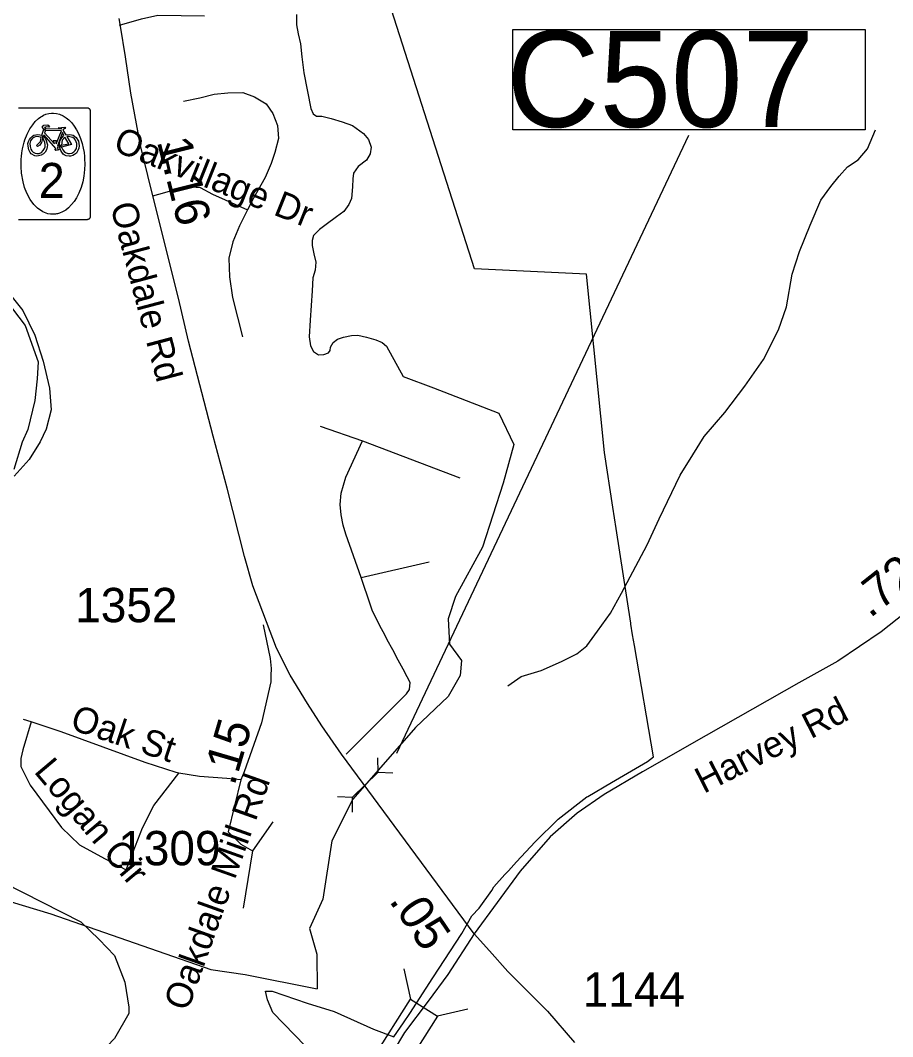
# Model space of a CAD drawing. Extents: x 1662474 to 1856135, y 779280 to 917889.
# Drawn here: x 1724654 to 1727828, y 812521 to 816221 of the extents above; entities that cross this region are included whole.
import ezdxf

# ---------------------------------------------------------------- set-up
doc = ezdxf.new("R2010")
doc.units = 0
for name, color, linetype in [('Exist Boundary Political City Limit New', 7, 'Continuous'), ('Exist Hydrographic Creek Single Shore', 7, 'Continuous'), ('Exist Hydrographic Misc Water Feature', 7, 'Continuous'), ('Exist Road Non-System Type 51', 7, 'Continuous'), ('Exist Road Non-System Type 51 Label', 7, 'Continuous'), ('Exist Road Primary NC Shield Bike CELL', 7, 'Continuous'), ('Exist Road Primary NC Shield Bike NC Label', 7, 'Continuous'), ('Exist Road Secondary Mileage Hundredths English Label', 7, 'Continuous'), ('Exist Road Secondary Mileage Tenths English Label', 7, 'Continuous'), ('Exist Road Secondary Structure Culvert CELL', 7, 'Continuous'), ('Exist Road Secondary Structure Culvert Number Label', 7, 'Continuous'), ('Exist Road Secondary Structure Standard Bridge CELL', 7, 'Continuous'), ('Exist Road Secondary Type 51 Attributed', 7, 'Continuous'), ('Exist Road Secondary Type 51 Label', 7, 'Continuous'), ('Exist Road Secondary Type 51 Number Label', 7, 'Continuous'), ('Map Preparation Boundary City Limit Buffer Line', 7, 'Continuous')]:
    doc.layers.add(name, color=color, linetype=linetype)

msp = doc.modelspace()

# ---------------------------------------------------------------- linework, layer by layer
at = {"layer": 'Exist Boundary Political City Limit New'}
for points in [[(1726459.6, 813157.9), (1726527.9, 813230.8), (1726611.2, 813313), (1726715.9, 813394.5), (1726719.1, 813395.2), (1726805.5, 813446.8), (1726936.2, 813522.7), (1726958.2, 813540), (1726888.6, 813945.2), (1726882, 813983.7), (1726875.9, 814022.9), (1726875.4, 814026.2), (1726821.9, 814371.1), (1726810.1, 814449.4), (1726780.2, 814648.4), (1726714.2, 815297.2), (1726306.2, 815316), (1725923.5, 816514.5)], [(1724598.5, 815205.9), (1724671.1, 815110.1), (1724718.4, 814977.8), (1724715.5, 814916.4), (1724706.8, 814837.4), (1724680.4, 814732.1), (1724659.9, 814685.2), (1724630.6, 814585.8)], [(1725730.1, 812446.8), (1725573.2, 812608.6), (1725553.8, 812655.5), (1725545.6, 812687.3), (1725570.4, 812686.8), (1725697.1, 812642.6), (1725796.4, 812612.4), (1725939.6, 812548.4), (1726013.2, 812520.2), (1726048.6, 812572), (1726071.4, 812605.4), (1726155.4, 812734.9), (1726260.8, 812897.2), (1726296.6, 812960.6), (1726323.8, 812988.5), (1726369.5, 813053.9), (1726377.1, 813067.2), (1726417.4, 813111.6), (1726429.9, 813125.2), (1726459.6, 813157.9)], [(1724592.6, 813082.2), (1724873.5, 812938.9), (1724940.8, 812874.6), (1724996.4, 812816.1), (1725034.4, 812719.5), (1725049, 812628.8), (1725049, 812605.4), (1724996.4, 812514.8), (1724943.6, 812459.2), (1724885.1, 812441.6), (1724823.8, 812438.7), (1724759.4, 812427), (1724730.1, 812427), (1724645.2, 812362.6)]]:
    msp.add_lwpolyline(points, dxfattribs=at)
at = {"layer": 'Exist Hydrographic Creek Single Shore'}
for points in [[(1725658.2, 816242.2), (1725658.2, 816204.6), (1725664.6, 816172.6), (1725673, 816135.4), (1725677.8, 816087.9), (1725685, 816030.6), (1725710.5, 815900.2), (1725719.5, 815880.5), (1725731.5, 815872.4), (1725751.5, 815871.9), (1725785.4, 815864.2), (1725825, 815852.2), (1725863, 815838), (1725902.4, 815808.9), (1725920.8, 815787.6), (1725930.8, 815759.8), (1725926.5, 815735.4), (1725913.4, 815711.5), (1725883.2, 815688.9), (1725866.4, 815665), (1725863.2, 815644), (1725862, 815615.4), (1725859.1, 815572.4), (1725849.4, 815550.9), (1725831, 815524.9), (1725804.2, 815506.2), (1725766.6, 815477.4), (1725742.2, 815459.8), (1725721, 815437.5), (1725715.2, 815419.6), (1725715.2, 815401.8), (1725721.8, 815371.6), (1725729.1, 815341.1), (1725727, 815311.8), (1725718.6, 815284.2), (1725716.2, 815236.9), (1725708.1, 815129.1), (1725704.8, 815068.4), (1725709.5, 815036.7), (1725721.2, 815015.4), (1725738.4, 815003.4), (1725757.8, 815004.1), (1725775.1, 815010.9), (1725781.4, 815019.6), (1725782.4, 815031.9), (1725791.9, 815048.2), (1725807.4, 815060.6), (1725829.4, 815067.7), (1725858.8, 815074.2), (1725882.4, 815074.5), (1725913.4, 815067.9), (1725948, 815058.2), (1725970.6, 815048.5), (1725986.9, 815035.1), (1726047.5, 814924.4), (1726157.8, 814883.1), (1726395.2, 814790.8), (1726449.4, 814677.1), (1726411.5, 814536.2), (1726335.8, 814302.9), (1726237.8, 814123.9), (1726210.8, 814042.2), (1726216, 813950.1), (1726259.4, 813890.2), (1726254.1, 813836.2), (1726210.5, 813760.1), (1726091.4, 813646.2), (1725863.2, 813385.8), (1725787.4, 813234.1), (1725754.9, 813022.3), (1725705.8, 812914.4), (1725732.2, 812821.2), (1725734.4, 812695.2)], [(1724608.8, 815231.9), (1724663.2, 815164.5), (1724706.1, 815074.8), (1724737.2, 814980), (1724759.6, 814882.4), (1724765.9, 814803.1), (1724747.8, 814733), (1724725.5, 814686.3), (1724685.6, 814622.5), (1724630.8, 814561.6)], [(1724132.9, 813654.6), (1724167, 813529.9), (1724270.6, 813327.2), (1724377.8, 813160.9), (1724481.4, 813051.4), (1724567.2, 813028.1), (1724764.6, 812968.2), (1725347.2, 812765.6), (1725471.9, 812747.2), (1725734.4, 812695.2)]]:
    msp.add_lwpolyline(points, dxfattribs=at)
at = {"layer": 'Exist Hydrographic Misc Water Feature'}
msp.add_lwpolyline([(1726428.4, 813798.9), (1726476.6, 813832.5), (1726548.8, 813853.9), (1726623.2, 813887.2), (1726679.4, 813914.6), (1726715.7, 813944.3), (1726754.3, 813997.9), (1726801, 814063.5), (1726841.6, 814135.2), (1726935.3, 814312.3), (1726978.2, 814405.9), (1727055.7, 814565.2), (1727100.6, 814638.9), (1727143, 814706.4), (1727218.1, 814793.7), (1727290.9, 814889.1), (1727357.9, 814986.5), (1727412.9, 815094), (1727441.8, 815177.7), (1727462.9, 815297.6), (1727489.6, 815379.4), (1727528.5, 815475), (1727567.3, 815566.7), (1727603.8, 815616.3), (1727634.3, 815654.1), (1727664.7, 815687.9), (1727702.8, 815713.4), (1727737.3, 815753.2), (1727766, 815822.9)], dxfattribs=at)
at = {"layer": 'Exist Road Non-System Type 51'}
for p, q in [((1725745.1, 814743.2), (1725898.9, 814690.5)), ((1725898.9, 814690.5), (1726253.2, 814555.4)), ((1725893.6, 814192.4), (1726142, 814250.1)), ((1724693.1, 813667.7), (1724665.4, 813676.4)), ((1725572.6, 813302.9), (1725498.9, 813197.1)), ((1725498.9, 813197.1), (1725464.9, 812988.4))]:
    msp.add_line(p, q, dxfattribs=at)
for points in [[(1725014.8, 816203.1), (1725095, 816226.9), (1725154.4, 816239.9), (1725324.4, 816237.7)], [(1725247.5, 815926.4), (1725306.9, 815938.8), (1725358.9, 815951.9), (1725408.9, 815957.7), (1725463, 815957.9), (1725505.5, 815942.9), (1725548.4, 815916.7), (1725572.4, 815881.5), (1725589.2, 815838.8), (1725592.9, 815790.4), (1725579.8, 815740.6), (1725566.9, 815699.4), (1725544.6, 815649.5), (1725501.9, 815573.2), (1725480.9, 815530.9)], [(1725135.4, 815582.6), (1725179.9, 815594.2), (1725211.9, 815604.4), (1725242, 815608.9), (1725247, 815610.7), (1725278.8, 815615.4), (1725308.6, 815612), (1725353, 815587.9), (1725480.9, 815530.9)], [(1725480.9, 815530.9), (1725451.8, 815472.6), (1725427.6, 815414.9), (1725412.6, 815355.4), (1725414.4, 815287.1), (1725425.8, 815212.5), (1725461.9, 815069.2)], [(1725893.6, 814192.4), (1725838.9, 814350.4), (1725829.1, 814383.9), (1725821.2, 814420.4), (1725817.9, 814459), (1725821, 814499.2), (1725837.8, 814558.2), (1725898.9, 814690.5)], [(1725839.6, 813549.6), (1726043.6, 813753.2), (1726059.1, 813769.8), (1726070.1, 813785.5), (1726072.4, 813810.2), (1726061.9, 813830.9), (1726047, 813858.8), (1726028.4, 813892.1), (1726008.9, 813929.4), (1725989, 813966.4), (1725979.8, 813983.9), (1725962.5, 814017.2), (1725934.6, 814074.2), (1725928.1, 814092.6), (1725893.6, 814192.4)], [(1725537.5, 814020.2), (1725563.5, 813897.9), (1725566.1, 813861.4), (1725565.9, 813835.7), (1725565.9, 813813.4), (1725530.8, 813664), (1725468, 813484.8), (1725456.1, 813455.9)], [(1724693.1, 813667.7), (1724663.2, 813565.4), (1724655.6, 813534.1), (1724655.9, 813504.9), (1724689.2, 813436.4), (1724802.9, 813282.1), (1724869.1, 813219.7), (1724959.4, 813169.2), (1725038.6, 813128.6), (1725098.4, 813281.9), (1725139.9, 813362.9), (1725231, 813480.8)], [(1725231, 813480.8), (1725220.5, 813482.9), (1725108.4, 813519.1), (1724801.9, 813630.9), (1724693.1, 813667.7)], [(1725456.1, 813455.9), (1725405, 813461.4), (1725305.2, 813468.4), (1725231, 813480.8)], [(1725456.1, 813455.9), (1725410.2, 813266.4), (1725455.9, 813222), (1725498.9, 813197.1)]]:
    msp.add_lwpolyline(points, dxfattribs=at)
at = {"layer": 'Exist Road Primary NC Shield Bike CELL'}
msp.add_lwpolyline([(1724647.5, 815902.9), (1724680.5, 815902.9), (1724863.9, 815902.9), (1724897, 815902.8), (1724898.1, 815902.7), (1724898.8, 815902.6), (1724899.5, 815902.5), (1724900.3, 815902.3), (1724901, 815902), (1724902.3, 815901.4), (1724902.9, 815901), (1724903.5, 815900.5), (1724904.2, 815899.9), (1724905.2, 815898.9), (1724905.8, 815898.1), (1724906.1, 815897.7), (1724906.3, 815897.3), (1724906.6, 815896.8), (1724906.7, 815896.4), (1724907, 815895.9), (1724907.2, 815895.2), (1724907.4, 815894.2), (1724907.6, 815893.3), (1724907.6, 815893), (1724907.7, 815892.6), (1724907.7, 815859.1), (1724907.7, 815539.2), (1724907.7, 815506.1), (1724907.6, 815505), (1724907.5, 815504.3), (1724907.3, 815503.6), (1724907.1, 815502.8), (1724906.9, 815502.1), (1724906.2, 815500.8), (1724905.8, 815500.2), (1724905.4, 815499.6), (1724904.7, 815498.8), (1724904.3, 815498.4), (1724903.7, 815497.9), (1724903.4, 815497.7), (1724902.9, 815497.3), (1724902.5, 815497), (1724902.1, 815496.8), (1724901.6, 815496.5), (1724900.7, 815496.1), (1724900, 815495.9), (1724899.1, 815495.6), (1724898.6, 815495.6), (1724898.2, 815495.5), (1724897.8, 815495.5), (1724897.4, 815495.4), (1724896.9, 815495.4), (1724863.9, 815495.4), (1724680.5, 815495.4), (1724647.6, 815495.4)], dxfattribs=at)
for points in [[(1724772.2, 815514.9), (1724767.6, 815515.1), (1724763.2, 815515.5), (1724753.2, 815517.2), (1724742, 815521.3), (1724735.5, 815524.5), (1724730.1, 815527.5), (1724724.4, 815531.4), (1724716.4, 815537.3), (1724702.8, 815551.1), (1724689.2, 815569.1), (1724677.4, 815592.3), (1724669.2, 815613.1), (1724663.9, 815633.6), (1724658.3, 815664.4), (1724656.4, 815688.8), (1724656.3, 815700.7), (1724656.5, 815709.4), (1724656.8, 815715.6), (1724657.4, 815724.9), (1724658.9, 815739.2), (1724661.5, 815753.8), (1724663.5, 815763.2), (1724664.9, 815768.5), (1724667.6, 815778.1), (1724670.1, 815786.6), (1724678, 815807.1), (1724687.8, 815825.6), (1724698.6, 815841.2), (1724708.2, 815853), (1724719.6, 815863.8), (1724728.6, 815869.7), (1724733.1, 815872.5), (1724738.4, 815875.3), (1724747, 815879.2), (1724757.3, 815881.9), (1724766.7, 815883.4), (1724774.4, 815883.5), (1724785.3, 815882.4), (1724796.7, 815879.3), (1724809.7, 815873.7), (1724820.9, 815866.8), (1724830.7, 815858.5), (1724841.4, 815847.5), (1724850.1, 815836.1), (1724858.6, 815822.2), (1724865.8, 815808.6), (1724872.9, 815791.3), (1724878.5, 815773.3), (1724882.5, 815756.3), (1724885.5, 815739.7), (1724887, 815725.1), (1724887.5, 815717), (1724888.5, 815698), (1724887.6, 815677.7), (1724884.8, 815654.1), (1724880.6, 815633.4), (1724874.7, 815612.5), (1724866.9, 815592.3), (1724857.8, 815574.8), (1724849.3, 815561.6), (1724840.4, 815550.2), (1724829.2, 815538.5), (1724818.9, 815530.2), (1724807.6, 815523.7), (1724796.2, 815518.8), (1724789, 815516.9), (1724784.9, 815516.2), (1724781.5, 815515.5), (1724777.6, 815515.2)], [(1724791.7, 815829.6), (1724815.8, 815832.5), (1724817.6, 815830.6), (1724816.2, 815826.9), (1724810.2, 815825.1), (1724808.7, 815821.8), (1724818.8, 815804.7), (1724833.3, 815805.4), (1724846.1, 815802.5), (1724857.4, 815794), (1724862.7, 815785.4), (1724865.3, 815780.8), (1724867.1, 815773), (1724867.5, 815764.8), (1724866.5, 815756.3), (1724864.6, 815749.8), (1724861, 815742.9), (1724857.5, 815737.7), (1724850.8, 815732.3), (1724844.7, 815728.7), (1724836.3, 815726.7), (1724831, 815726.4), (1724820.2, 815728.1), (1724813.3, 815731.6), (1724810, 815734.4), (1724804.8, 815740.9), (1724801.4, 815747), (1724796.7, 815759.2), (1724795.7, 815765.1), (1724803.1, 815759.8), (1724808.9, 815749.9), (1724813.1, 815743.2), (1724818.4, 815739.4), (1724826.5, 815736.1), (1724832.6, 815735.9), (1724840.8, 815737.7), (1724848.3, 815742), (1724853.8, 815747.3), (1724858, 815754.5), (1724859.5, 815764.5), (1724859.2, 815772.7), (1724857.4, 815779.4), (1724853.9, 815785.5), (1724850.3, 815789.8), (1724844.3, 815794.3), (1724838.6, 815796.1), (1724829.3, 815797.9), (1724822.8, 815798.6), (1724840.3, 815769), (1724803.1, 815759.8), (1724795.7, 815765.1), (1724829.9, 815771.2), (1724815.7, 815795.7), (1724805.8, 815785.1), (1724803, 815766.6), (1724795.7, 815765.1), (1724796.1, 815772.9), (1724799.2, 815784.7), (1724804.7, 815792.9), (1724812.4, 815801.8), (1724807.5, 815812.3), (1724788.7, 815764.4), (1724795.8, 815765.1), (1724796.7, 815759.2), (1724788.3, 815758.2), (1724790.1, 815753), (1724795.2, 815750.3), (1724782.6, 815747.5), (1724779.5, 815751.3), (1724784, 815753.8), (1724739.3, 815804.9), (1724737.7, 815800), (1724743.9, 815791.7), (1724748, 815783.7), (1724750.7, 815775.1), (1724752.2, 815767.7), (1724751.4, 815760.2), (1724749.3, 815750.3), (1724744.4, 815741.4), (1724737.5, 815734.6), (1724729.8, 815729.8), (1724720.2, 815727.5), (1724713.2, 815726.9), (1724706, 815727.8), (1724693.7, 815735.3), (1724689.7, 815739.9), (1724684, 815750.2), (1724681.6, 815763.2), (1724681.4, 815772.4), (1724683.8, 815780.6), (1724687.4, 815787.9), (1724691.5, 815793.2), (1724697.6, 815799.2), (1724702.9, 815802.5), (1724709.8, 815804.6), (1724716.8, 815805.2), (1724732.1, 815803.6), (1724735.6, 815795.3), (1724730.9, 815776.4), (1724724.8, 815766.4), (1724716, 815762.3), (1724712.5, 815765.8), (1724726.8, 815780.3), (1724729.9, 815794), (1724726.6, 815795.5), (1724720.7, 815797.4), (1724711.1, 815797.7), (1724705.7, 815796), (1724698.2, 815791.7), (1724691.1, 815782.4), (1724688, 815772.7), (1724689.3, 815762), (1724692, 815752.1), (1724695.5, 815745.6), (1724700.6, 815741.7), (1724707.9, 815737.2), (1724714.3, 815736.1), (1724722.4, 815736.6), (1724730.1, 815739.9), (1724736.9, 815746.7), (1724741.2, 815754.8), (1724743.6, 815760.6), (1724744.3, 815768), (1724743.2, 815775.9), (1724739.5, 815785), (1724732.1, 815803.6), (1724739.7, 815825.3), (1724745.2, 815819.6), (1724742.2, 815811.1), (1724777.8, 815771.2), (1724776.8, 815776.3), (1724773, 815782.6), (1724774.7, 815784.1), (1724785, 815784.1), (1724783, 815776.7), (1724784, 815771.6), (1724803, 815819.2), (1724745.2, 815819.6), (1724739.7, 815825.3), (1724733.1, 815832.4), (1724738.8, 815839.1), (1724754.1, 815841.1), (1724760.2, 815836.3), (1724757, 815832), (1724747.6, 815833), (1724741.3, 815831.6), (1724742.7, 815830.3), (1724746, 815830.3), (1724744.5, 815827.1), (1724803.7, 815826.6), (1724804.1, 815828)]]:
    msp.add_lwpolyline(points, close=True, dxfattribs=at)
at = {"layer": 'Exist Road Secondary Structure Culvert CELL'}
for p, q in [((1725954.1, 813536.7), (1725954.8, 813482.6)), ((1725862.4, 813392.7), (1725954.8, 813482.6)), ((1726008.9, 813480.4), (1725954.8, 813482.6)), ((1725808.3, 813394.9), (1725862.4, 813392.7)), ((1725863.1, 813338.6), (1725862.4, 813392.7))]:
    msp.add_line(p, q, dxfattribs=at)
at = {"layer": 'Exist Road Secondary Structure Culvert Number Label'}
msp.add_line((1726023.4, 813552.8), (1727087.2, 815803.6), dxfattribs=at)
msp.add_lwpolyline([(1726445.8, 816187.6), (1727728.6, 816187.6), (1727728.6, 815822.7), (1726445.8, 815822.7)], close=True, dxfattribs=at)
at = {"layer": 'Exist Road Secondary Structure Standard Bridge CELL'}
for p, q in [((1726048.9, 812768.3), (1726073.8, 812657.9)), ((1726282.1, 812620.9), (1726171.7, 812596))]:
    msp.add_line(p, q, dxfattribs=at)
msp.add_lwpolyline([(1726171.7, 812596), (1726039.2, 812386.5), (1725941.4, 812448.4), (1726073.8, 812657.9)], close=True, dxfattribs=at)
at = {"layer": 'Exist Road Secondary Type 51 Attributed'}
for points in [[(1726304.8, 812895.7), (1725822.9, 813549.5), (1725750.4, 813653.2), (1725698.6, 813733.7), (1725636, 813837.4), (1725585.5, 813935.5), (1725500.1, 814162.8), (1725469.7, 814269.2), (1725406.1, 814517.6), (1725355.4, 814706.7), (1725266, 815053.4), (1725228.9, 815209.9), (1725130.6, 815602), (1725090.9, 815765.6), (1725055.7, 815955.5), (1725036.6, 816087.8), (1725018.1, 816199.7), (1725012.8, 816228.3)], [(1728502.4, 815647.5), (1728440.4, 814946.1), (1728412.8, 814746), (1728382.8, 814643.5), (1728347.8, 814563.5), (1728299.4, 814473.8), (1728238.7, 814386.2), (1728107.3, 814248.1), (1727787.1, 813995.5), (1727628.6, 813887.7), (1727487, 813809.4), (1727150.3, 813617), (1726917.9, 813485.9), (1726778.3, 813403), (1726680.2, 813335.2), (1726582.2, 813248.5), (1726472.8, 813124.1), (1726304.8, 812895.7)], [(1726304.8, 812895.7), (1726209.1, 812747.4), (1726137.6, 812650.3), (1726051.9, 812536.4)], [(1726304.8, 812895.7), (1726361, 812833.4), (1726428.2, 812758.2), (1726572.1, 812614.3), (1726670.5, 812499.8)], [(1726051.9, 812536.4), (1725973.1, 812404.1), (1725819.1, 812215.5), (1725678.5, 812014.9), (1725590, 811882.1)]]:
    msp.add_lwpolyline(points, dxfattribs=at)
at = {"layer": 'Map Preparation Boundary City Limit Buffer Line'}
for points in [[(1726459.6, 813157.9), (1726527.9, 813230.8), (1726611.2, 813313), (1726715.9, 813394.5), (1726719.1, 813395.2), (1726805.5, 813446.8), (1726936.2, 813522.7), (1726958.2, 813540), (1726888.6, 813945.2), (1726882, 813983.7), (1726875.9, 814022.9), (1726875.4, 814026.2), (1726821.9, 814371.1), (1726810.1, 814449.4), (1726780.2, 814648.4), (1726714.2, 815297.2), (1726306.2, 815316), (1725923.5, 816514.5)], [(1724598.5, 815205.9), (1724671.1, 815110.1), (1724718.4, 814977.8), (1724715.5, 814916.4), (1724706.8, 814837.4), (1724680.4, 814732.1), (1724659.9, 814685.2), (1724630.6, 814585.8)], [(1725730.1, 812446.8), (1725573.2, 812608.6), (1725553.8, 812655.5), (1725545.6, 812687.3), (1725570.4, 812686.8), (1725697.1, 812642.6), (1725796.4, 812612.4), (1725939.6, 812548.4), (1726013.2, 812520.2), (1726048.6, 812572), (1726071.4, 812605.4), (1726155.4, 812734.9), (1726260.8, 812897.2), (1726296.6, 812960.6), (1726323.8, 812988.5), (1726369.5, 813053.9), (1726377.1, 813067.2), (1726417.4, 813111.6), (1726429.9, 813125.2), (1726459.6, 813157.9)], [(1724592.6, 813082.2), (1724873.5, 812938.9), (1724940.8, 812874.6), (1724996.4, 812816.1), (1725034.4, 812719.5), (1725049, 812628.8), (1725049, 812605.4), (1724996.4, 812514.8), (1724943.6, 812459.2), (1724885.1, 812441.6), (1724823.8, 812438.7), (1724759.4, 812427), (1724730.1, 812427), (1724645.2, 812362.6)]]:
    msp.add_lwpolyline(points, dxfattribs=at)

# ---------------------------------------------------------------- texts
at = {"layer": 'Exist Road Non-System Type 51 Label'}
for s, rotation, p in [('Oakvillage Dr', 338.2105, (1724987.2, 815748.3)), ('Oak St', 341.5603, (1724830.7, 813641.8)), ('Logan Cir', 310.1288, (1724700.3, 813485.3))]:
    msp.add_text(s, height=95, rotation=rotation, dxfattribs=at).set_placement(p)
at = {"layer": 'Exist Road Primary NC Shield Bike NC Label'}
msp.add_text('2', height=127.5, dxfattribs=at).set_placement((1724720.5, 815574.5))
at = {"layer": 'Exist Road Secondary Mileage Hundredths English Label'}
for s, rotation, p in [('1.16', 284.0768, (1725150.3, 815780.2)), ('.72', 38.2708, (1727745.8, 814042.6))]:
    msp.add_text(s, height=125, rotation=rotation, dxfattribs=at).set_placement(p)
at = {"layer": 'Exist Road Secondary Mileage Tenths English Label'}
for s, rotation, p in [('.15', 73.6175, (1725432.7, 813431.2)), ('.05', 304.1597, (1725993.3, 813016.3))]:
    msp.add_text(s, height=125, rotation=rotation, dxfattribs=at).set_placement(p)
at = {"layer": 'Exist Road Secondary Structure Culvert Number Label'}
msp.add_text('C507', height=350, dxfattribs=at).set_placement((1726423.6, 815832.4))
at = {"layer": 'Exist Road Secondary Type 51 Label'}
for s, rotation, p in [('Oakdale Rd', 284.8244, (1724980.4, 815546.3)), ('Harvey Rd', 27.0601, (1727140.9, 813404.6)), ('Oakdale Mill Rd', 70.3566, (1725263, 812610.5))]:
    msp.add_text(s, height=95, rotation=rotation, dxfattribs=at).set_placement(p)
at = {"layer": 'Exist Road Secondary Type 51 Number Label'}
for s, p in [('1352', (1724853.5, 814030)), ('1309', (1725010.2, 813145.1)), ('1144', (1726700.6, 812630.3))]:
    msp.add_text(s, height=125, dxfattribs=at).set_placement(p)

doc.saveas('drawing.dxf')
